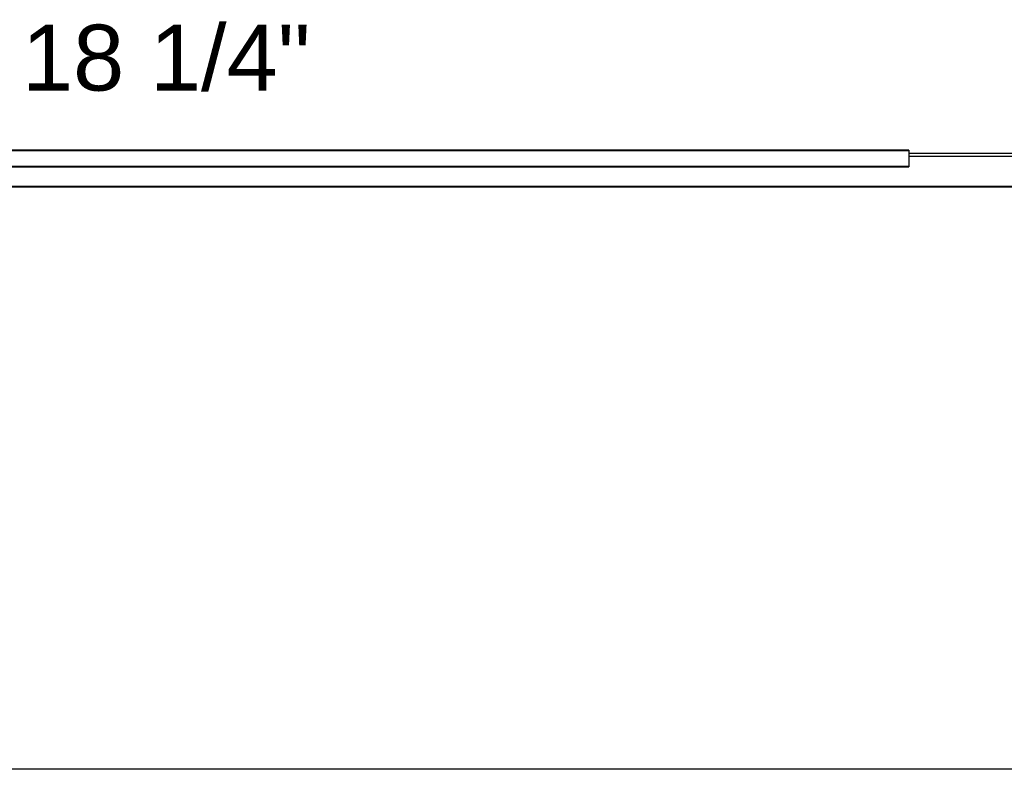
# Model space of a CAD drawing. Header units: inches. Extents: x 170 to 284, y 215 to 248.
# Tile 907 of 1056: x 227.81 to 229.21, y 244.1 to 245.16. Entities that reach past the tile are written whole.
import ezdxf

# ---------------------------------------------------------------- set-up
doc = ezdxf.new("R2010")
doc.units = ezdxf.units.IN
doc.header["$LTSCALE"] = 0.25
doc.header["$MEASUREMENT"] = 0
doc.layers.add('ANNOTATIONS', color=1, linetype='Continuous')
doc.layers.add('LH TOP OF HOOD', color=7, linetype='Continuous')
doc.styles.add('ARIAL', font='arial.ttf', dxfattribs={"height": 0.09375})

msp = doc.modelspace()

# ---------------------------------------------------------------- linework, layer by layer
at = {"layer": 'LH TOP OF HOOD'}
for p, q in [((229.07277, 244.97896), (226.96265, 244.97896)), ((226.96265, 244.97841), (229.07277, 244.97841)), ((229.07277, 244.97896), (229.07277, 244.97841)), ((229.07277, 244.97841), (229.07277, 244.95603)), ((229.28678, 244.97442), (229.07277, 244.97442)), ((229.28678, 244.97014), (229.07277, 244.97014)), ((226.96265, 244.95603), (229.07277, 244.95603)), ((226.96265, 244.95545), (229.07277, 244.95545)), ((229.07277, 244.95603), (229.07277, 244.95545)), ((231.43542, 244.92734), (226.92413, 244.92734)), ((231.43542, 244.92629), (226.92413, 244.92629)), ((231.43542, 244.09804), (226.92413, 244.09804))]:
    msp.add_line(p, q, dxfattribs=at)

# ---------------------------------------------------------------- texts
at = {"layer": 'ANNOTATIONS', "insert": (228.01651, 245.11), "char_height": 0.09375, "attachment_point": 5, "style": 'ARIAL'}
msp.add_mtext('\\A1;18 1/4"', dxfattribs=at)

doc.saveas('drawing.dxf')
